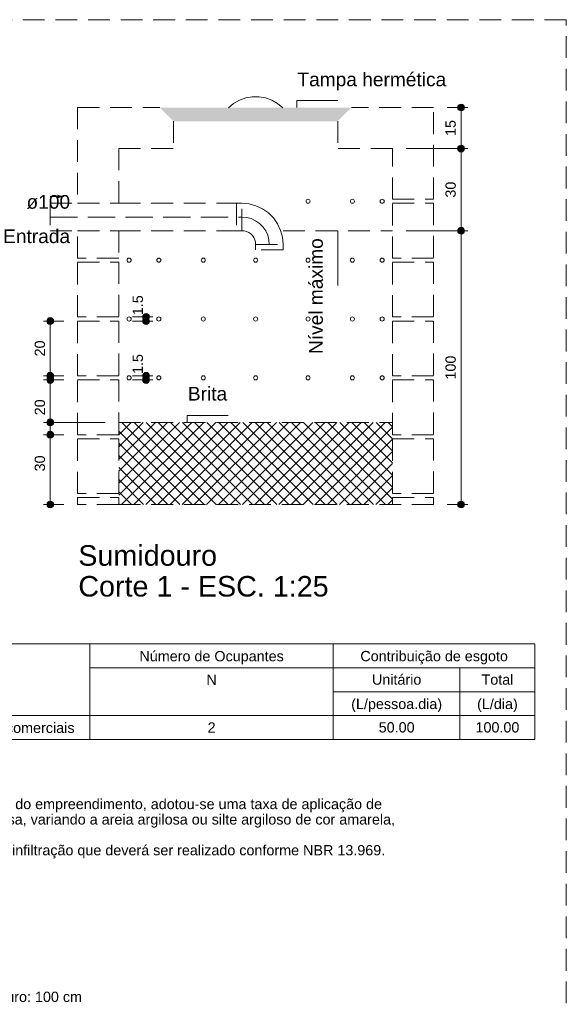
# Model space of a CAD drawing. Header units: feet. Extents: x 8 to 127, y 6 to 90.
# Tile 532 of 538: x 88 to 96, y 57 to 71. Entities that reach past the tile are written whole.
import ezdxf

# ---------------------------------------------------------------- set-up
doc = ezdxf.new("R2010")
doc.units = ezdxf.units.FT
doc.header["$MEASUREMENT"] = 0
doc.linetypes.add('HIDDEN2', pattern=[0.47625, 0.3175, -0.15875])
doc.linetypes.add('JIS_02_4.0', pattern=[0.55, 0.4, -0.15])
for name, color, linetype, lineweight in [('DI-Cortes', 8, 'JIS_02_4.0', 5), ('DI-Cotas', 8, 'Continuous', 9), ('DI-Detalhes', 8, 'HIDDEN2', 9), ('DI-Eixos', 7, 'HIDDEN2', 9), ('DI-Tabelas', 7, 'Continuous', 13), ('DI-Textos', 7, 'Continuous', 9), ('DI-Títulos', 7, 'Continuous', 9)]:
    doc.layers.add(name, color=color, linetype=linetype, lineweight=lineweight)
doc.styles.add('Arial', font='arial.ttf')

msp = doc.modelspace()

# ---------------------------------------------------------------- hatches: boundary and pattern name
at = {"layer": 'DI-Cotas', "linetype": 'Continuous'}
for points in [[(94.561, 69.898), (94.561, 69.902), (94.56, 69.907), (94.559, 69.911), (94.558, 69.915), (94.556, 69.919), (94.554, 69.923), (94.552, 69.927), (94.549, 69.93), (94.547, 69.933), (94.543, 69.936), (94.54, 69.939), (94.536, 69.941), (94.532, 69.943), (94.528, 69.945), (94.524, 69.946), (94.52, 69.947), (94.516, 69.948), (94.511, 69.948), (94.507, 69.948), (94.502, 69.947), (94.498, 69.946), (94.494, 69.945), (94.49, 69.943), (94.486, 69.941), (94.482, 69.939), (94.479, 69.936), (94.476, 69.933), (94.473, 69.93), (94.47, 69.927), (94.468, 69.923), (94.466, 69.919), (94.464, 69.915), (94.463, 69.911), (94.462, 69.907), (94.461, 69.902), (94.461, 69.898), (94.461, 69.894), (94.462, 69.889), (94.463, 69.885), (94.464, 69.881), (94.466, 69.877), (94.468, 69.873), (94.47, 69.869), (94.473, 69.866), (94.476, 69.863), (94.479, 69.86), (94.482, 69.857), (94.486, 69.855), (94.49, 69.853), (94.494, 69.851), (94.498, 69.85), (94.502, 69.849), (94.507, 69.848), (94.511, 69.848), (94.516, 69.848), (94.52, 69.849), (94.524, 69.85), (94.528, 69.851), (94.532, 69.853), (94.536, 69.855), (94.54, 69.857), (94.543, 69.86), (94.547, 69.863), (94.549, 69.866), (94.552, 69.869), (94.554, 69.873), (94.556, 69.877), (94.558, 69.881), (94.559, 69.885), (94.56, 69.889), (94.561, 69.894)], [(94.561, 69.298), (94.561, 69.302), (94.56, 69.307), (94.559, 69.311), (94.558, 69.315), (94.556, 69.319), (94.554, 69.323), (94.552, 69.327), (94.549, 69.33), (94.547, 69.333), (94.543, 69.336), (94.54, 69.339), (94.536, 69.341), (94.532, 69.343), (94.528, 69.345), (94.524, 69.346), (94.52, 69.347), (94.516, 69.348), (94.511, 69.348), (94.507, 69.348), (94.502, 69.347), (94.498, 69.346), (94.494, 69.345), (94.49, 69.343), (94.486, 69.341), (94.482, 69.339), (94.479, 69.336), (94.476, 69.333), (94.473, 69.33), (94.47, 69.327), (94.468, 69.323), (94.466, 69.319), (94.464, 69.315), (94.463, 69.311), (94.462, 69.307), (94.461, 69.302), (94.461, 69.298), (94.461, 69.294), (94.462, 69.289), (94.463, 69.285), (94.464, 69.281), (94.466, 69.277), (94.468, 69.273), (94.47, 69.269), (94.473, 69.266), (94.476, 69.263), (94.479, 69.26), (94.482, 69.257), (94.486, 69.255), (94.49, 69.253), (94.494, 69.251), (94.498, 69.25), (94.502, 69.249), (94.507, 69.248), (94.511, 69.248), (94.516, 69.248), (94.52, 69.249), (94.524, 69.25), (94.528, 69.251), (94.532, 69.253), (94.536, 69.255), (94.54, 69.257), (94.543, 69.26), (94.547, 69.263), (94.549, 69.266), (94.552, 69.269), (94.554, 69.273), (94.556, 69.277), (94.558, 69.281), (94.559, 69.285), (94.56, 69.289), (94.561, 69.294)], [(94.561, 69.298), (94.561, 69.302), (94.56, 69.307), (94.559, 69.311), (94.558, 69.315), (94.556, 69.319), (94.554, 69.323), (94.552, 69.327), (94.549, 69.33), (94.547, 69.333), (94.543, 69.336), (94.54, 69.339), (94.536, 69.341), (94.532, 69.343), (94.528, 69.345), (94.524, 69.346), (94.52, 69.347), (94.516, 69.348), (94.511, 69.348), (94.507, 69.348), (94.502, 69.347), (94.498, 69.346), (94.494, 69.345), (94.49, 69.343), (94.486, 69.341), (94.482, 69.339), (94.479, 69.336), (94.476, 69.333), (94.473, 69.33), (94.47, 69.327), (94.468, 69.323), (94.466, 69.319), (94.464, 69.315), (94.463, 69.311), (94.462, 69.307), (94.461, 69.302), (94.461, 69.298), (94.461, 69.294), (94.462, 69.289), (94.463, 69.285), (94.464, 69.281), (94.466, 69.277), (94.468, 69.273), (94.47, 69.269), (94.473, 69.266), (94.476, 69.263), (94.479, 69.26), (94.482, 69.257), (94.486, 69.255), (94.49, 69.253), (94.494, 69.251), (94.498, 69.25), (94.502, 69.249), (94.507, 69.248), (94.511, 69.248), (94.516, 69.248), (94.52, 69.249), (94.524, 69.25), (94.528, 69.251), (94.532, 69.253), (94.536, 69.255), (94.54, 69.257), (94.543, 69.26), (94.547, 69.263), (94.549, 69.266), (94.552, 69.269), (94.554, 69.273), (94.556, 69.277), (94.558, 69.281), (94.559, 69.285), (94.56, 69.289), (94.561, 69.294)], [(94.561, 68.098), (94.561, 68.102), (94.56, 68.107), (94.559, 68.111), (94.558, 68.115), (94.556, 68.119), (94.554, 68.123), (94.552, 68.127), (94.549, 68.13), (94.547, 68.133), (94.543, 68.136), (94.54, 68.139), (94.536, 68.141), (94.532, 68.143), (94.528, 68.145), (94.524, 68.146), (94.52, 68.147), (94.516, 68.148), (94.511, 68.148), (94.507, 68.148), (94.502, 68.147), (94.498, 68.146), (94.494, 68.145), (94.49, 68.143), (94.486, 68.141), (94.482, 68.139), (94.479, 68.136), (94.476, 68.133), (94.473, 68.13), (94.47, 68.127), (94.468, 68.123), (94.466, 68.119), (94.464, 68.115), (94.463, 68.111), (94.462, 68.107), (94.461, 68.102), (94.461, 68.098), (94.461, 68.094), (94.462, 68.089), (94.463, 68.085), (94.464, 68.081), (94.466, 68.077), (94.468, 68.073), (94.47, 68.069), (94.473, 68.066), (94.476, 68.063), (94.479, 68.06), (94.482, 68.057), (94.486, 68.055), (94.49, 68.053), (94.494, 68.051), (94.498, 68.05), (94.502, 68.049), (94.507, 68.048), (94.511, 68.048), (94.516, 68.048), (94.52, 68.049), (94.524, 68.05), (94.528, 68.051), (94.532, 68.053), (94.536, 68.055), (94.54, 68.057), (94.543, 68.06), (94.547, 68.063), (94.549, 68.066), (94.552, 68.069), (94.554, 68.073), (94.556, 68.077), (94.558, 68.081), (94.559, 68.085), (94.56, 68.089), (94.561, 68.094)], [(94.561, 68.098), (94.561, 68.102), (94.56, 68.107), (94.559, 68.111), (94.558, 68.115), (94.556, 68.119), (94.554, 68.123), (94.552, 68.127), (94.549, 68.13), (94.547, 68.133), (94.543, 68.136), (94.54, 68.139), (94.536, 68.141), (94.532, 68.143), (94.528, 68.145), (94.524, 68.146), (94.52, 68.147), (94.516, 68.148), (94.511, 68.148), (94.507, 68.148), (94.502, 68.147), (94.498, 68.146), (94.494, 68.145), (94.49, 68.143), (94.486, 68.141), (94.482, 68.139), (94.479, 68.136), (94.476, 68.133), (94.473, 68.13), (94.47, 68.127), (94.468, 68.123), (94.466, 68.119), (94.464, 68.115), (94.463, 68.111), (94.462, 68.107), (94.461, 68.102), (94.461, 68.098), (94.461, 68.094), (94.462, 68.089), (94.463, 68.085), (94.464, 68.081), (94.466, 68.077), (94.468, 68.073), (94.47, 68.069), (94.473, 68.066), (94.476, 68.063), (94.479, 68.06), (94.482, 68.057), (94.486, 68.055), (94.49, 68.053), (94.494, 68.051), (94.498, 68.05), (94.502, 68.049), (94.507, 68.048), (94.511, 68.048), (94.516, 68.048), (94.52, 68.049), (94.524, 68.05), (94.528, 68.051), (94.532, 68.053), (94.536, 68.055), (94.54, 68.057), (94.543, 68.06), (94.547, 68.063), (94.549, 68.066), (94.552, 68.069), (94.554, 68.073), (94.556, 68.077), (94.558, 68.081), (94.559, 68.085), (94.56, 68.089), (94.561, 68.094)], [(88.561, 66.778), (88.561, 66.782), (88.56, 66.787), (88.559, 66.791), (88.558, 66.795), (88.556, 66.799), (88.554, 66.803), (88.552, 66.807), (88.549, 66.81), (88.547, 66.813), (88.543, 66.816), (88.54, 66.819), (88.536, 66.821), (88.532, 66.823), (88.528, 66.825), (88.524, 66.826), (88.52, 66.827), (88.516, 66.828), (88.511, 66.828), (88.507, 66.828), (88.502, 66.827), (88.498, 66.826), (88.494, 66.825), (88.49, 66.823), (88.486, 66.821), (88.482, 66.819), (88.479, 66.816), (88.476, 66.813), (88.473, 66.81), (88.47, 66.807), (88.468, 66.803), (88.466, 66.799), (88.464, 66.795), (88.463, 66.791), (88.462, 66.787), (88.461, 66.782), (88.461, 66.778), (88.461, 66.774), (88.462, 66.769), (88.463, 66.765), (88.464, 66.761), (88.466, 66.757), (88.468, 66.753), (88.47, 66.749), (88.473, 66.746), (88.476, 66.743), (88.479, 66.74), (88.482, 66.737), (88.486, 66.735), (88.49, 66.733), (88.494, 66.731), (88.498, 66.73), (88.502, 66.729), (88.507, 66.728), (88.511, 66.728), (88.516, 66.728), (88.52, 66.729), (88.524, 66.73), (88.528, 66.731), (88.532, 66.733), (88.536, 66.735), (88.54, 66.737), (88.543, 66.74), (88.547, 66.743), (88.549, 66.746), (88.552, 66.749), (88.554, 66.753), (88.556, 66.757), (88.558, 66.761), (88.559, 66.765), (88.56, 66.769), (88.561, 66.774)], [(89.961, 66.838), (89.961, 66.842), (89.96, 66.847), (89.959, 66.851), (89.958, 66.855), (89.956, 66.859), (89.954, 66.863), (89.952, 66.867), (89.949, 66.87), (89.947, 66.873), (89.943, 66.876), (89.94, 66.879), (89.936, 66.881), (89.932, 66.883), (89.928, 66.885), (89.924, 66.886), (89.92, 66.887), (89.916, 66.888), (89.911, 66.888), (89.907, 66.888), (89.902, 66.887), (89.898, 66.886), (89.894, 66.885), (89.89, 66.883), (89.886, 66.881), (89.882, 66.879), (89.879, 66.876), (89.876, 66.873), (89.873, 66.87), (89.87, 66.867), (89.868, 66.863), (89.866, 66.859), (89.864, 66.855), (89.863, 66.851), (89.862, 66.847), (89.861, 66.842), (89.861, 66.838), (89.861, 66.834), (89.862, 66.829), (89.863, 66.825), (89.864, 66.821), (89.866, 66.817), (89.868, 66.813), (89.87, 66.809), (89.873, 66.806), (89.876, 66.803), (89.879, 66.8), (89.882, 66.797), (89.886, 66.795), (89.89, 66.793), (89.894, 66.791), (89.898, 66.79), (89.902, 66.789), (89.907, 66.788), (89.911, 66.788), (89.916, 66.788), (89.92, 66.789), (89.924, 66.79), (89.928, 66.791), (89.932, 66.793), (89.936, 66.795), (89.94, 66.797), (89.943, 66.8), (89.947, 66.803), (89.949, 66.806), (89.952, 66.809), (89.954, 66.813), (89.956, 66.817), (89.958, 66.821), (89.959, 66.825), (89.96, 66.829), (89.961, 66.834)], [(89.961, 66.778), (89.961, 66.782), (89.96, 66.787), (89.959, 66.791), (89.958, 66.795), (89.956, 66.799), (89.954, 66.803), (89.952, 66.807), (89.949, 66.81), (89.947, 66.813), (89.943, 66.816), (89.94, 66.819), (89.936, 66.821), (89.932, 66.823), (89.928, 66.825), (89.924, 66.826), (89.92, 66.827), (89.916, 66.828), (89.911, 66.828), (89.907, 66.828), (89.902, 66.827), (89.898, 66.826), (89.894, 66.825), (89.89, 66.823), (89.886, 66.821), (89.882, 66.819), (89.879, 66.816), (89.876, 66.813), (89.873, 66.81), (89.87, 66.807), (89.868, 66.803), (89.866, 66.799), (89.864, 66.795), (89.863, 66.791), (89.862, 66.787), (89.861, 66.782), (89.861, 66.778), (89.861, 66.774), (89.862, 66.769), (89.863, 66.765), (89.864, 66.761), (89.866, 66.757), (89.868, 66.753), (89.87, 66.749), (89.873, 66.746), (89.876, 66.743), (89.879, 66.74), (89.882, 66.737), (89.886, 66.735), (89.89, 66.733), (89.894, 66.731), (89.898, 66.73), (89.902, 66.729), (89.907, 66.728), (89.911, 66.728), (89.916, 66.728), (89.92, 66.729), (89.924, 66.73), (89.928, 66.731), (89.932, 66.733), (89.936, 66.735), (89.94, 66.737), (89.943, 66.74), (89.947, 66.743), (89.949, 66.746), (89.952, 66.749), (89.954, 66.753), (89.956, 66.757), (89.958, 66.761), (89.959, 66.765), (89.96, 66.769), (89.961, 66.774)], [(88.561, 65.978), (88.561, 65.982), (88.56, 65.987), (88.559, 65.991), (88.558, 65.995), (88.556, 65.999), (88.554, 66.003), (88.552, 66.007), (88.549, 66.01), (88.547, 66.013), (88.543, 66.016), (88.54, 66.019), (88.536, 66.021), (88.532, 66.023), (88.528, 66.025), (88.524, 66.026), (88.52, 66.027), (88.516, 66.028), (88.511, 66.028), (88.507, 66.028), (88.502, 66.027), (88.498, 66.026), (88.494, 66.025), (88.49, 66.023), (88.486, 66.021), (88.482, 66.019), (88.479, 66.016), (88.476, 66.013), (88.473, 66.01), (88.47, 66.007), (88.468, 66.003), (88.466, 65.999), (88.464, 65.995), (88.463, 65.991), (88.462, 65.987), (88.461, 65.982), (88.461, 65.978), (88.461, 65.974), (88.462, 65.969), (88.463, 65.965), (88.464, 65.961), (88.466, 65.957), (88.468, 65.953), (88.47, 65.949), (88.473, 65.946), (88.476, 65.943), (88.479, 65.94), (88.482, 65.937), (88.486, 65.935), (88.49, 65.933), (88.494, 65.931), (88.498, 65.93), (88.502, 65.929), (88.507, 65.928), (88.511, 65.928), (88.516, 65.928), (88.52, 65.929), (88.524, 65.93), (88.528, 65.931), (88.532, 65.933), (88.536, 65.935), (88.54, 65.937), (88.543, 65.94), (88.547, 65.943), (88.549, 65.946), (88.552, 65.949), (88.554, 65.953), (88.556, 65.957), (88.558, 65.961), (88.559, 65.965), (88.56, 65.969), (88.561, 65.974)], [(89.961, 65.978), (89.961, 65.982), (89.96, 65.987), (89.959, 65.991), (89.958, 65.995), (89.956, 65.999), (89.954, 66.003), (89.952, 66.007), (89.949, 66.01), (89.947, 66.013), (89.943, 66.016), (89.94, 66.019), (89.936, 66.021), (89.932, 66.023), (89.928, 66.025), (89.924, 66.026), (89.92, 66.027), (89.916, 66.028), (89.911, 66.028), (89.907, 66.028), (89.902, 66.027), (89.898, 66.026), (89.894, 66.025), (89.89, 66.023), (89.886, 66.021), (89.882, 66.019), (89.879, 66.016), (89.876, 66.013), (89.873, 66.01), (89.87, 66.007), (89.868, 66.003), (89.866, 65.999), (89.864, 65.995), (89.863, 65.991), (89.862, 65.987), (89.861, 65.982), (89.861, 65.978), (89.861, 65.974), (89.862, 65.969), (89.863, 65.965), (89.864, 65.961), (89.866, 65.957), (89.868, 65.953), (89.87, 65.949), (89.873, 65.946), (89.876, 65.943), (89.879, 65.94), (89.882, 65.937), (89.886, 65.935), (89.89, 65.933), (89.894, 65.931), (89.898, 65.93), (89.902, 65.929), (89.907, 65.928), (89.911, 65.928), (89.916, 65.928), (89.92, 65.929), (89.924, 65.93), (89.928, 65.931), (89.932, 65.933), (89.936, 65.935), (89.94, 65.937), (89.943, 65.94), (89.947, 65.943), (89.949, 65.946), (89.952, 65.949), (89.954, 65.953), (89.956, 65.957), (89.958, 65.961), (89.959, 65.965), (89.96, 65.969), (89.961, 65.974)], [(88.561, 65.918), (88.561, 65.922), (88.56, 65.927), (88.559, 65.931), (88.558, 65.935), (88.556, 65.939), (88.554, 65.943), (88.552, 65.947), (88.549, 65.95), (88.547, 65.953), (88.543, 65.956), (88.54, 65.959), (88.536, 65.961), (88.532, 65.963), (88.528, 65.965), (88.524, 65.966), (88.52, 65.967), (88.516, 65.968), (88.511, 65.968), (88.507, 65.968), (88.502, 65.967), (88.498, 65.966), (88.494, 65.965), (88.49, 65.963), (88.486, 65.961), (88.482, 65.959), (88.479, 65.956), (88.476, 65.953), (88.473, 65.95), (88.47, 65.947), (88.468, 65.943), (88.466, 65.939), (88.464, 65.935), (88.463, 65.931), (88.462, 65.927), (88.461, 65.922), (88.461, 65.918), (88.461, 65.914), (88.462, 65.909), (88.463, 65.905), (88.464, 65.901), (88.466, 65.897), (88.468, 65.893), (88.47, 65.889), (88.473, 65.886), (88.476, 65.883), (88.479, 65.88), (88.482, 65.877), (88.486, 65.875), (88.49, 65.873), (88.494, 65.871), (88.498, 65.87), (88.502, 65.869), (88.507, 65.868), (88.511, 65.868), (88.516, 65.868), (88.52, 65.869), (88.524, 65.87), (88.528, 65.871), (88.532, 65.873), (88.536, 65.875), (88.54, 65.877), (88.543, 65.88), (88.547, 65.883), (88.549, 65.886), (88.552, 65.889), (88.554, 65.893), (88.556, 65.897), (88.558, 65.901), (88.559, 65.905), (88.56, 65.909), (88.561, 65.914)], [(89.961, 65.918), (89.961, 65.922), (89.96, 65.927), (89.959, 65.931), (89.958, 65.935), (89.956, 65.939), (89.954, 65.943), (89.952, 65.947), (89.949, 65.95), (89.947, 65.953), (89.943, 65.956), (89.94, 65.959), (89.936, 65.961), (89.932, 65.963), (89.928, 65.965), (89.924, 65.966), (89.92, 65.967), (89.916, 65.968), (89.911, 65.968), (89.907, 65.968), (89.902, 65.967), (89.898, 65.966), (89.894, 65.965), (89.89, 65.963), (89.886, 65.961), (89.882, 65.959), (89.879, 65.956), (89.876, 65.953), (89.873, 65.95), (89.87, 65.947), (89.868, 65.943), (89.866, 65.939), (89.864, 65.935), (89.863, 65.931), (89.862, 65.927), (89.861, 65.922), (89.861, 65.918), (89.861, 65.914), (89.862, 65.909), (89.863, 65.905), (89.864, 65.901), (89.866, 65.897), (89.868, 65.893), (89.87, 65.889), (89.873, 65.886), (89.876, 65.883), (89.879, 65.88), (89.882, 65.877), (89.886, 65.875), (89.89, 65.873), (89.894, 65.871), (89.898, 65.87), (89.902, 65.869), (89.907, 65.868), (89.911, 65.868), (89.916, 65.868), (89.92, 65.869), (89.924, 65.87), (89.928, 65.871), (89.932, 65.873), (89.936, 65.875), (89.94, 65.877), (89.943, 65.88), (89.947, 65.883), (89.949, 65.886), (89.952, 65.889), (89.954, 65.893), (89.956, 65.897), (89.958, 65.901), (89.959, 65.905), (89.96, 65.909), (89.961, 65.914)], [(88.561, 65.298), (88.561, 65.302), (88.56, 65.307), (88.559, 65.311), (88.558, 65.315), (88.556, 65.319), (88.554, 65.323), (88.552, 65.327), (88.549, 65.33), (88.547, 65.333), (88.543, 65.336), (88.54, 65.339), (88.536, 65.341), (88.532, 65.343), (88.528, 65.345), (88.524, 65.346), (88.52, 65.347), (88.516, 65.348), (88.511, 65.348), (88.507, 65.348), (88.502, 65.347), (88.498, 65.346), (88.494, 65.345), (88.49, 65.343), (88.486, 65.341), (88.482, 65.339), (88.479, 65.336), (88.476, 65.333), (88.473, 65.33), (88.47, 65.327), (88.468, 65.323), (88.466, 65.319), (88.464, 65.315), (88.463, 65.311), (88.462, 65.307), (88.461, 65.302), (88.461, 65.298), (88.461, 65.294), (88.462, 65.289), (88.463, 65.285), (88.464, 65.281), (88.466, 65.277), (88.468, 65.273), (88.47, 65.269), (88.473, 65.266), (88.476, 65.263), (88.479, 65.26), (88.482, 65.257), (88.486, 65.255), (88.49, 65.253), (88.494, 65.251), (88.498, 65.25), (88.502, 65.249), (88.507, 65.248), (88.511, 65.248), (88.516, 65.248), (88.52, 65.249), (88.524, 65.25), (88.528, 65.251), (88.532, 65.253), (88.536, 65.255), (88.54, 65.257), (88.543, 65.26), (88.547, 65.263), (88.549, 65.266), (88.552, 65.269), (88.554, 65.273), (88.556, 65.277), (88.558, 65.281), (88.559, 65.285), (88.56, 65.289), (88.561, 65.294)], [(88.561, 65.118), (88.561, 65.122), (88.56, 65.127), (88.559, 65.131), (88.558, 65.135), (88.556, 65.139), (88.554, 65.143), (88.552, 65.147), (88.549, 65.15), (88.547, 65.153), (88.543, 65.156), (88.54, 65.159), (88.536, 65.161), (88.532, 65.163), (88.528, 65.165), (88.524, 65.166), (88.52, 65.167), (88.516, 65.168), (88.511, 65.168), (88.507, 65.168), (88.502, 65.167), (88.498, 65.166), (88.494, 65.165), (88.49, 65.163), (88.486, 65.161), (88.482, 65.159), (88.479, 65.156), (88.476, 65.153), (88.473, 65.15), (88.47, 65.147), (88.468, 65.143), (88.466, 65.139), (88.464, 65.135), (88.463, 65.131), (88.462, 65.127), (88.461, 65.122), (88.461, 65.118), (88.461, 65.114), (88.462, 65.109), (88.463, 65.105), (88.464, 65.101), (88.466, 65.097), (88.468, 65.093), (88.47, 65.089), (88.473, 65.086), (88.476, 65.083), (88.479, 65.08), (88.482, 65.077), (88.486, 65.075), (88.49, 65.073), (88.494, 65.071), (88.498, 65.07), (88.502, 65.069), (88.507, 65.068), (88.511, 65.068), (88.516, 65.068), (88.52, 65.069), (88.524, 65.07), (88.528, 65.071), (88.532, 65.073), (88.536, 65.075), (88.54, 65.077), (88.543, 65.08), (88.547, 65.083), (88.549, 65.086), (88.552, 65.089), (88.554, 65.093), (88.556, 65.097), (88.558, 65.101), (88.559, 65.105), (88.56, 65.109), (88.561, 65.114)], [(88.561, 64.098), (88.561, 64.102), (88.56, 64.107), (88.559, 64.111), (88.558, 64.115), (88.556, 64.119), (88.554, 64.123), (88.552, 64.127), (88.549, 64.13), (88.547, 64.133), (88.543, 64.136), (88.54, 64.139), (88.536, 64.141), (88.532, 64.143), (88.528, 64.145), (88.524, 64.146), (88.52, 64.147), (88.516, 64.148), (88.511, 64.148), (88.507, 64.148), (88.502, 64.147), (88.498, 64.146), (88.494, 64.145), (88.49, 64.143), (88.486, 64.141), (88.482, 64.139), (88.479, 64.136), (88.476, 64.133), (88.473, 64.13), (88.47, 64.127), (88.468, 64.123), (88.466, 64.119), (88.464, 64.115), (88.463, 64.111), (88.462, 64.107), (88.461, 64.102), (88.461, 64.098), (88.461, 64.094), (88.462, 64.089), (88.463, 64.085), (88.464, 64.081), (88.466, 64.077), (88.468, 64.073), (88.47, 64.069), (88.473, 64.066), (88.476, 64.063), (88.479, 64.06), (88.482, 64.057), (88.486, 64.055), (88.49, 64.053), (88.494, 64.051), (88.498, 64.05), (88.502, 64.049), (88.507, 64.048), (88.511, 64.048), (88.516, 64.048), (88.52, 64.049), (88.524, 64.05), (88.528, 64.051), (88.532, 64.053), (88.536, 64.055), (88.54, 64.057), (88.543, 64.06), (88.547, 64.063), (88.549, 64.066), (88.552, 64.069), (88.554, 64.073), (88.556, 64.077), (88.558, 64.081), (88.559, 64.085), (88.56, 64.089), (88.561, 64.094)], [(94.561, 64.098), (94.561, 64.102), (94.56, 64.107), (94.559, 64.111), (94.558, 64.115), (94.556, 64.119), (94.554, 64.123), (94.552, 64.127), (94.549, 64.13), (94.547, 64.133), (94.543, 64.136), (94.54, 64.139), (94.536, 64.141), (94.532, 64.143), (94.528, 64.145), (94.524, 64.146), (94.52, 64.147), (94.516, 64.148), (94.511, 64.148), (94.507, 64.148), (94.502, 64.147), (94.498, 64.146), (94.494, 64.145), (94.49, 64.143), (94.486, 64.141), (94.482, 64.139), (94.479, 64.136), (94.476, 64.133), (94.473, 64.13), (94.47, 64.127), (94.468, 64.123), (94.466, 64.119), (94.464, 64.115), (94.463, 64.111), (94.462, 64.107), (94.461, 64.102), (94.461, 64.098), (94.461, 64.094), (94.462, 64.089), (94.463, 64.085), (94.464, 64.081), (94.466, 64.077), (94.468, 64.073), (94.47, 64.069), (94.473, 64.066), (94.476, 64.063), (94.479, 64.06), (94.482, 64.057), (94.486, 64.055), (94.49, 64.053), (94.494, 64.051), (94.498, 64.05), (94.502, 64.049), (94.507, 64.048), (94.511, 64.048), (94.516, 64.048), (94.52, 64.049), (94.524, 64.05), (94.528, 64.051), (94.532, 64.053), (94.536, 64.055), (94.54, 64.057), (94.543, 64.06), (94.547, 64.063), (94.549, 64.066), (94.552, 64.069), (94.554, 64.073), (94.556, 64.077), (94.558, 64.081), (94.559, 64.085), (94.56, 64.089), (94.561, 64.094)]]:
    msp.add_hatch(color=8, dxfattribs=at).paths.add_polyline_path(points)
at = {"layer": 'DI-Detalhes', "linetype": 'Continuous'}
msp.add_hatch(color=8, dxfattribs=at).paths.add_polyline_path([(90.111, 69.898), (90.311, 69.698), (92.711, 69.698), (92.911, 69.898)])
at = {"layer": 'DI-Detalhes', "linetype": 'Continuous', "lineweight": 9}
msp.add_hatch(color=8, dxfattribs=at).paths.add_polyline_path([(88.711, 68.598), (88.615, 68.624), (88.615, 68.572)])
at = {"layer": 'DI-Detalhes', "linetype": 'Continuous'}
h = msp.add_hatch(dxfattribs=at)
h.set_pattern_fill('ANSI37', color=8, style=0)
h.paths.add_polyline_path([(89.511, 65.298), (89.511, 64.098), (93.511, 64.098), (93.511, 65.298)])

# ---------------------------------------------------------------- linework, layer by layer
at = {"layer": 'DI-Cortes', "color": 8, "linetype": 'JIS_02_4.0', "lineweight": 5}
msp.add_line((88.511, 68.298), (91.311, 68.298), dxfattribs=at)
at = {"layer": 'DI-Cortes'}
msp.add_lwpolyline([(91.711, 67.898), (91.705, 67.967), (91.687, 68.035), (91.658, 68.098), (91.618, 68.155), (91.568, 68.204), (91.511, 68.244), (91.448, 68.274), (91.381, 68.292), (91.311, 68.298)], dxfattribs=at)
at = {"layer": 'DI-Cotas', "color": 8, "linetype": 'Continuous', "lineweight": 9}
for p, q in [((92.111, 69.998), (92.711, 69.998)), ((94.311, 69.898), (94.611, 69.898)), ((94.511, 69.298), (94.511, 69.898)), ((93.711, 69.298), (94.611, 69.298)), ((93.711, 69.298), (94.611, 69.298)), ((94.511, 68.098), (94.511, 69.298)), ((93.711, 68.098), (94.611, 68.098)), ((93.711, 68.098), (94.611, 68.098)), ((94.511, 64.098), (94.511, 68.098)), ((88.711, 66.778), (88.411, 66.778)), ((88.511, 65.978), (88.511, 66.778)), ((89.711, 66.838), (90.011, 66.838)), ((89.711, 66.778), (90.011, 66.778)), ((89.911, 66.778), (89.911, 66.838)), ((88.711, 65.978), (88.411, 65.978)), ((88.711, 65.918), (88.411, 65.918)), ((88.511, 65.118), (88.511, 65.918)), ((89.711, 65.978), (90.011, 65.978)), ((89.711, 65.918), (90.011, 65.918)), ((89.911, 65.918), (89.911, 65.978)), ((90.511, 65.398), (91.111, 65.398)), ((89.311, 65.298), (88.411, 65.298)), ((88.511, 64.098), (88.511, 65.298)), ((88.711, 65.118), (88.411, 65.118)), ((88.711, 64.098), (88.411, 64.098)), ((94.311, 64.098), (94.611, 64.098))]:
    msp.add_line(p, q, dxfattribs=at)
for points in [[(92.111, 69.898), (92.111, 69.998)], [(92.711, 68.098), (92.711, 67.298)], [(90.511, 65.298), (90.511, 65.398)]]:
    msp.add_lwpolyline(points, dxfattribs=at)
for centre in [(94.511, 69.898), (94.511, 69.298), (94.511, 69.298), (94.511, 68.098), (94.511, 68.098), (88.511, 66.778), (89.911, 66.838), (89.911, 66.778), (88.511, 65.978), (89.911, 65.978), (88.511, 65.918), (89.911, 65.918), (88.511, 65.298), (88.511, 65.118), (88.511, 64.098), (94.511, 64.098)]:
    msp.add_circle(centre, 0.05, dxfattribs=at)
at = {"layer": 'DI-Detalhes', "color": 8, "linetype": 'HIDDEN2', "lineweight": 9}
for p, q in [((88.511, 68.498), (88.511, 68.098)), ((88.511, 68.498), (88.911, 68.498)), ((89.511, 68.498), (91.311, 68.498)), ((88.511, 68.098), (88.911, 68.098)), ((89.511, 68.098), (91.311, 68.098)), ((91.911, 68.098), (93.511, 68.098)), ((89.511, 65.298), (93.511, 65.298)), ((89.511, 64.098), (93.511, 64.098))]:
    msp.add_line(p, q, dxfattribs=at)
at = {"layer": 'DI-Detalhes'}
msp.add_lwpolyline([(80.129, 55.858), (96.049, 55.858), (96.049, 71.181), (80.129, 71.181)], close=True, dxfattribs=at)
for points in [[(91.907, 69.894), (91.832, 69.957), (91.748, 70.006), (91.656, 70.039), (91.56, 70.056), (91.462, 70.056), (91.366, 70.039), (91.274, 70.006), (91.19, 69.957), (91.115, 69.894)], [(91.231, 68.098), (91.311, 68.098), (91.311, 68.498), (91.231, 68.498), (91.231, 68.098)], [(91.911, 67.898), (91.902, 68.002), (91.875, 68.103), (91.831, 68.198), (91.771, 68.284), (91.697, 68.358), (91.611, 68.418), (91.516, 68.462), (91.415, 68.489), (91.311, 68.498)], [(91.511, 67.898), (91.508, 67.933), (91.499, 67.966), (91.484, 67.998), (91.464, 68.027), (91.44, 68.051), (91.411, 68.071), (91.38, 68.086), (91.346, 68.095), (91.311, 68.098)], [(91.511, 67.898), (91.911, 67.898), (91.911, 67.818), (91.511, 67.818), (91.511, 67.898)]]:
    msp.add_lwpolyline(points, dxfattribs=at)
at = {"layer": 'DI-Detalhes', "color": 8, "linetype": 'HIDDEN2', "lineweight": 9}
msp.add_lwpolyline([(88.711, 68.598), (88.511, 68.598)], dxfattribs=at)
at = {"layer": 'DI-Eixos', "color": 7, "linetype": 'HIDDEN2', "lineweight": 9}
for p, q in [((88.911, 69.898), (88.911, 68.498)), ((88.911, 69.898), (90.111, 69.898)), ((94.111, 69.898), (92.911, 69.898)), ((94.111, 68.558), (94.111, 69.898)), ((90.311, 69.698), (90.311, 69.298)), ((92.711, 69.698), (92.711, 69.298)), ((89.511, 69.298), (89.511, 68.498)), ((89.511, 69.298), (90.311, 69.298)), ((93.511, 69.298), (92.711, 69.298)), ((93.511, 68.558), (93.511, 69.298)), ((88.911, 68.498), (89.511, 68.498)), ((93.511, 68.558), (94.111, 68.558))]:
    msp.add_line(p, q, dxfattribs=at)
at = {"layer": 'DI-Eixos'}
for points in [[(93.511, 68.498), (94.111, 68.498), (94.111, 67.698), (93.511, 67.698), (93.511, 68.498)], [(88.911, 68.098), (89.511, 68.098), (89.511, 67.698), (88.911, 67.698), (88.911, 68.098)], [(88.911, 67.638), (89.511, 67.638), (89.511, 66.838), (88.911, 66.838), (88.911, 67.638)], [(93.511, 67.638), (94.111, 67.638), (94.111, 66.838), (93.511, 66.838), (93.511, 67.638)], [(88.911, 66.778), (89.511, 66.778), (89.511, 65.978), (88.911, 65.978), (88.911, 66.778)], [(93.511, 66.778), (94.111, 66.778), (94.111, 65.978), (93.511, 65.978), (93.511, 66.778)], [(88.911, 65.918), (89.511, 65.918), (89.511, 65.118), (88.911, 65.118), (88.911, 65.918)], [(93.511, 65.918), (94.111, 65.918), (94.111, 65.118), (93.511, 65.118), (93.511, 65.918)], [(88.911, 65.058), (89.511, 65.058), (89.511, 64.258), (88.911, 64.258), (88.911, 65.058)], [(93.511, 65.058), (94.111, 65.058), (94.111, 64.258), (93.511, 64.258), (93.511, 65.058)], [(88.911, 64.198), (89.511, 64.198), (89.511, 64.098), (88.911, 64.098), (88.911, 64.198)], [(93.511, 64.198), (94.111, 64.198), (94.111, 64.098), (93.511, 64.098), (93.511, 64.198)]]:
    msp.add_lwpolyline(points, dxfattribs=at)
at = {"layer": 'DI-Tabelas'}
for p, q in [((95.589, 62.061), (80.262, 62.061)), ((89.089, 62.061), (89.089, 61.712)), ((92.646, 62.061), (92.646, 61.712)), ((95.589, 62.061), (95.589, 61.712)), ((92.646, 61.712), (89.089, 61.712)), ((89.089, 61.712), (89.089, 61.363)), ((95.589, 61.712), (92.646, 61.712)), ((92.646, 61.712), (92.646, 61.363)), ((94.496, 61.712), (94.496, 61.363)), ((95.589, 61.712), (95.589, 61.363)), ((89.089, 61.363), (89.089, 61.014)), ((94.496, 61.363), (92.646, 61.363)), ((92.646, 61.363), (92.646, 61.014)), ((95.589, 61.363), (94.496, 61.363)), ((94.496, 61.363), (94.496, 61.014)), ((95.589, 61.363), (95.589, 61.014)), ((89.089, 61.014), (85.672, 61.014)), ((92.646, 61.014), (89.089, 61.014)), ((89.089, 61.014), (89.089, 60.665)), ((94.496, 61.014), (92.646, 61.014)), ((92.646, 61.014), (92.646, 60.665)), ((95.589, 61.014), (94.496, 61.014)), ((94.496, 61.014), (94.496, 60.665)), ((95.589, 61.014), (95.589, 60.665)), ((89.089, 60.665), (85.672, 60.665)), ((92.646, 60.665), (89.089, 60.665)), ((94.496, 60.665), (92.646, 60.665)), ((95.589, 60.665), (94.496, 60.665))]:
    msp.add_line(p, q, dxfattribs=at)
at = {"layer": 'DI-Textos', "color": 7, "linetype": 'Continuous', "lineweight": 9}
for centre in [(92.277, 68.528), (92.925, 68.528), (93.359, 68.528), (89.663, 67.668), (90.097, 67.668), (90.746, 67.668), (91.511, 67.668), (92.277, 67.668), (92.925, 67.668), (93.359, 67.668), (89.663, 66.808), (90.097, 66.808), (90.746, 66.808), (91.511, 66.808), (92.277, 66.808), (92.925, 66.808), (93.359, 66.808), (89.663, 65.948), (90.097, 65.948), (90.746, 65.948), (91.511, 65.948), (92.277, 65.948), (92.925, 65.948), (93.359, 65.948)]:
    msp.add_circle(centre, 0.03, dxfattribs=at)

# ---------------------------------------------------------------- texts
at = {"layer": 'DI-Cotas', "color": 8, "char_height": 0.15, "rotation": 90.0002, "line_spacing_factor": 0.6, "style": 'Arial'}
for s, insert, width, attachment_point in [('15', (94.436, 69.598), 0.46601, 8), ('30', (94.436, 68.698), 0.46601, 8), ('1.5', (89.867, 66.864), 0.58239, 7), ('20', (88.436, 66.378), 0.46601, 8), ('1.5', (89.867, 66.004), 0.58239, 7), ('100', (94.436, 66.098), 0.69901, 8), ('20', (88.436, 65.518), 0.46601, 8), ('30', (88.436, 64.698), 0.46601, 8)]:
    msp.add_mtext(s, dxfattribs=dict(at, insert=insert, width=width, attachment_point=attachment_point))
at = {"layer": 'DI-Detalhes', "color": 8, "char_height": 0.2, "line_spacing_factor": 0.6, "style": 'Arial'}
for s, insert, width, attachment_point in [('Tampa hermética', (92.121, 70.148), 4.34726, 7), ('ø100', (88.801, 68.414), 1.27348, 9), ('Entrada', (88.801, 67.914), 1.95671, 9), ('Brita', (90.521, 65.614), 1.14878, 7)]:
    msp.add_mtext(s, dxfattribs=dict(at, insert=insert, width=width, attachment_point=attachment_point))
at = {"layer": 'DI-Detalhes', "color": 8, "insert": (92.495, 67.988), "char_height": 0.2, "width": 3.38445, "attachment_point": 9, "rotation": 90.0002, "line_spacing_factor": 0.6, "style": 'Arial'}
msp.add_mtext('Nível máximo', dxfattribs=at)
at = {"layer": 'DI-Tabelas', "char_height": 0.15, "style": 'Arial'}
for s, insert, width, attachment_point, line_spacing_factor in [('Número de Ocupantes', (90.868, 61.762), 4.21601, 8, 0.6), ('Contribuição de esgoto', (94.118, 61.762), 4.3093, 8, 0.6), ('N', (90.868, 61.463), 0.30274, 8, 0.6), ('Unitário', (93.571, 61.463), 1.44375, 8, 0.6), ('Total', (95.043, 61.463), 0.93155, 8, 0.6), ('(L/pessoa.dia)', (93.571, 61.064), 2.65518, 8, 0.6), ('(L/dia)', (95.043, 61.064), 1.18742, 8, 0.6), ('Edifícios públicos ou comerciais', (87.381, 60.715), 5.93941, 8, 0.6), ('2', (90.868, 60.765), 0.233, 8, 0.6), ('50.00', (93.571, 60.765), 1.0484, 8, 0.6), ('100.00', (95.043, 60.765), 1.2814, 8, 0.6), ('T = Taxa máxima de aplicação diária superficial: 0.050 m³/m².dia \\PObservações: \\P- Por se tratar de um projeto padrão e não haver definição do local de implantação do empreendimento, adotou-se uma taxa de aplicação de 50L/m².dia que representa a taxa média de solos do tipo "argila arenosa e/ou siltosa, variando a areia argilosa ou silte argiloso de cor amarela, vermelha ou marrom" que possuem uma absorção relativa vagarosa. \\P- Antes da execução do projeto é necessário validado com as dados do ensaio de infiltração que deverá ser realizado conforme NBR 13.969. ', (80.289, 58.926), 13.5, 7, 0.9), ('Diâmetro de cada sumidouro: 100 cm', (85.481, 56.828), 6.98712, 7, 0.6)]:
    msp.add_mtext(s, dxfattribs=dict(at, insert=insert, width=width, attachment_point=attachment_point, line_spacing_factor=line_spacing_factor))
at = {"layer": 'DI-Títulos', "color": 7, "char_height": 0.3, "attachment_point": 7, "line_spacing_factor": 0.6, "style": 'Arial'}
for s, insert, width in [('Sumidouro', (88.921, 63.199), 4.05274), ('Corte 1 - ESC. 1:25', (88.921, 62.749), 7.31296)]:
    msp.add_mtext(s, dxfattribs=dict(at, insert=insert, width=width))

doc.saveas('drawing.dxf')
